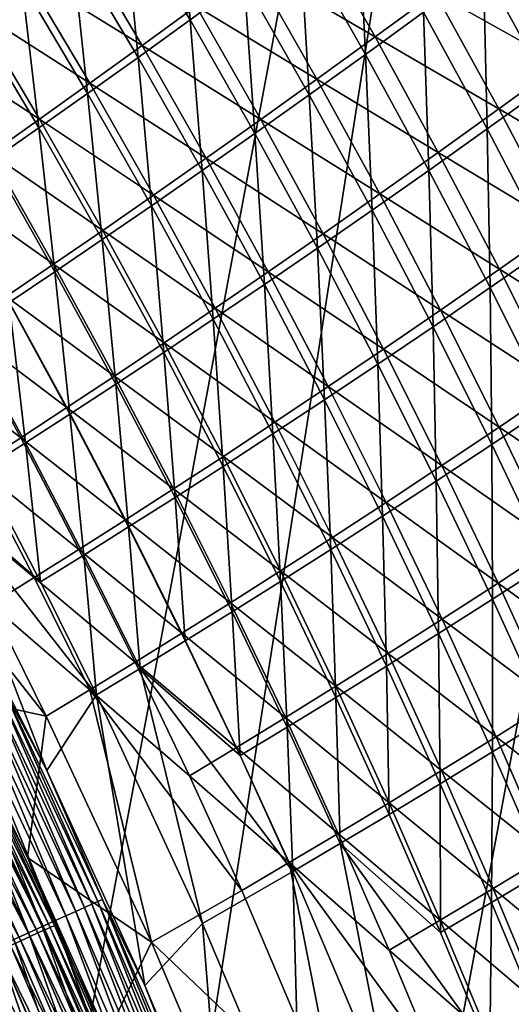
# Model space of a CAD drawing. Header units: metres. Extents: x 0 to 1400, y -1400 to 0.
# Tile 339 of 367: x 1229 to 1256, y -341 to -287. Entities that reach past the tile are written whole.
import ezdxf

# ---------------------------------------------------------------- set-up
doc = ezdxf.new("R2010")
doc.units = ezdxf.units.M

msp = doc.modelspace()

# ---------------------------------------------------------------- linework, layer by layer
at = {"layer": 'None'}
for points in [[(1237.819336, -278.995941, -200.018143), (1238.529663, -287.330719, -227.972229), (1234.887207, -281.182037, -227.969025)], [(1238.529663, -287.330719, -227.972229), (1237.819336, -278.995941, -200.018143), (1241.483398, -285.179718, -200.021164)], [(1247.688843, -280.589996, -144.179916), (1248.109741, -289.217896, -172.092575), (1244.536011, -282.933563, -172.089645)], [(1247.688843, -280.589996, -144.179916), (1251.285522, -286.908936, -144.182495), (1248.109741, -289.217896, -172.092575)], [(1234.887207, -281.182037, -227.969025), (1235.67334, -289.388885, -255.940521), (1232.052124, -283.275177, -255.937256)], [(1234.887207, -281.182037, -227.969025), (1238.529663, -287.330719, -227.972229), (1235.67334, -289.388885, -255.940521)], [(1241.912109, -284.336975, -171.667236), (1248.634888, -288.254761, -143.747116), (1245.066895, -281.993011, -143.744049)], [(1245.066895, -281.993011, -143.744049), (1248.634888, -288.254761, -143.747116), (1251.915771, -285.845367, -115.848534)], [(1258.071167, -290.916046, -116.29966), (1254.564087, -284.499451, -116.297417), (1257.946045, -281.987244, -88.444565)], [(1229.454102, -284.736572, -255.551987), (1235.902832, -288.735718, -227.575439), (1232.290405, -282.642426, -227.571655)], [(1232.290405, -282.642426, -227.571655), (1235.902832, -288.735718, -227.575439), (1238.85791, -286.583801, -199.611725)], [(1244.536011, -282.933563, -172.089645), (1245.035156, -291.428864, -200.024384), (1241.483398, -285.179718, -200.021164)], [(1244.536011, -282.933563, -172.089645), (1248.109741, -289.217896, -172.092575), (1245.035156, -291.428864, -200.024384)], [(1232.052124, -283.275177, -255.937256), (1232.91333, -291.356506, -283.923462), (1229.312744, -285.277344, -283.920227)], [(1232.052124, -283.275177, -255.937256), (1235.67334, -289.388885, -255.940521), (1232.91333, -291.356506, -283.923462)], [(1258.805664, -289.724304, -87.984688), (1255.300293, -283.334076, -87.98288), (1251.915771, -285.845367, -115.848534)], [(1262.322754, -287.140106, -60.155003), (1255.300293, -283.334076, -87.98288), (1258.805664, -289.724304, -87.984688)], [(1245.457153, -290.564117, -171.670731), (1241.912109, -284.336975, -171.667236), (1238.85791, -286.583801, -199.611725)], [(1248.634888, -288.254761, -143.747116), (1241.912109, -284.336975, -171.667236), (1245.457153, -290.564117, -171.670731)], [(1233.04541, -290.794922, -255.555817), (1229.454102, -284.736572, -255.551987), (1226.713745, -286.739746, -283.546234)], [(1235.902832, -288.735718, -227.575439), (1229.454102, -284.736572, -255.551987), (1233.04541, -290.794922, -255.555817)], [(1254.768677, -293.291565, -144.185211), (1251.285522, -286.908936, -144.182495), (1254.564087, -284.499451, -116.297417)], [(1254.768677, -293.291565, -144.185211), (1254.564087, -284.499451, -116.297417), (1258.071167, -290.916046, -116.29966)], [(1230.248169, -293.235931, -311.917023), (1226.668213, -287.190521, -311.91394), (1229.312744, -285.277344, -283.920227)], [(1229.312744, -285.277344, -283.920227), (1232.91333, -291.356506, -283.923462), (1230.248169, -293.235931, -311.917023)], [(1242.060181, -293.544525, -227.975616), (1238.529663, -287.330719, -227.972229), (1241.483398, -285.179718, -200.021164)], [(1241.483398, -285.179718, -200.021164), (1245.035156, -291.428864, -200.024384), (1242.060181, -293.544525, -227.975616)], [(1248.634888, -288.254761, -143.747116), (1255.395386, -292.20282, -115.851189), (1251.915771, -285.845367, -115.848534)], [(1251.915771, -285.845367, -115.848534), (1255.395386, -292.20282, -115.851189), (1258.805664, -289.724304, -87.984688)], [(1224.068115, -288.653931, -311.551758), (1230.284302, -292.763611, -283.549988), (1226.713745, -286.739746, -283.546234)], [(1226.713745, -286.739746, -283.546234), (1230.284302, -292.763611, -283.549988), (1233.04541, -290.794922, -255.555817)], [(1235.902832, -288.735718, -227.575439), (1242.380981, -292.775818, -199.61554), (1238.85791, -286.583801, -199.611725)], [(1238.85791, -286.583801, -199.611725), (1242.380981, -292.775818, -199.61554), (1245.457153, -290.564117, -171.670731)], [(1251.285522, -286.908936, -144.182495), (1251.57019, -295.565674, -172.095673), (1248.109741, -289.217896, -172.092575)], [(1254.768677, -293.291565, -144.185211), (1251.57019, -295.565674, -172.095673), (1251.285522, -286.908936, -144.182495)], [(1227.676636, -295.029449, -339.916931), (1226.668213, -287.190521, -311.91394), (1230.248169, -293.235931, -311.917023)], [(1238.529663, -287.330719, -227.972229), (1239.183472, -295.567474, -255.944), (1235.67334, -289.388885, -255.940521)], [(1239.183472, -295.567474, -255.944), (1238.529663, -287.330719, -227.972229), (1242.060181, -293.544525, -227.975616)], [(1252.090576, -294.578217, -143.750336), (1248.634888, -288.254761, -143.747116), (1245.457153, -290.564117, -171.670731)], [(1255.395386, -292.20282, -115.851189), (1248.634888, -288.254761, -143.747116), (1252.090576, -294.578217, -143.750336)], [(1230.284302, -292.763611, -283.549988), (1224.068115, -288.653931, -311.551758), (1227.618164, -294.644012, -311.555298)], [(1239.404663, -294.892426, -227.579453), (1235.902832, -288.735718, -227.575439), (1233.04541, -290.794922, -255.555817)], [(1242.380981, -292.775818, -199.61554), (1235.902832, -288.735718, -227.575439), (1239.404663, -294.892426, -227.579453)], [(1235.67334, -289.388885, -255.940521), (1236.40332, -297.500336, -283.92688), (1232.91333, -291.356506, -283.923462)], [(1235.67334, -289.388885, -255.940521), (1239.183472, -295.567474, -255.944), (1236.40332, -297.500336, -283.92688)], [(1248.109741, -289.217896, -172.092575), (1248.474121, -297.741272, -200.027771), (1245.035156, -291.428864, -200.024384)], [(1248.109741, -289.217896, -172.092575), (1251.57019, -295.565674, -172.095673), (1248.474121, -297.741272, -200.027771)], [(1258.805664, -289.724304, -87.984688), (1255.395386, -292.20282, -115.851189), (1262.19751, -296.174133, -87.986572)], [(1230.284302, -292.763611, -283.549988), (1236.526733, -296.916443, -255.559875), (1233.04541, -290.794922, -255.555817)], [(1233.04541, -290.794922, -255.555817), (1236.526733, -296.916443, -255.559875), (1239.404663, -294.892426, -227.579453)], [(1242.380981, -292.775818, -199.61554), (1248.890137, -296.852722, -171.674408), (1245.457153, -290.564117, -171.670731)], [(1245.457153, -290.564117, -171.670731), (1248.890137, -296.852722, -171.674408), (1252.090576, -294.578217, -143.750336)], [(1258.137695, -299.735626, -144.188065), (1254.768677, -293.291565, -144.185211), (1258.071167, -290.916046, -116.29966)], [(1232.91333, -291.356506, -283.923462), (1233.718262, -299.345795, -311.920319), (1230.248169, -293.235931, -311.917023)], [(1232.91333, -291.356506, -283.923462), (1236.40332, -297.500336, -283.92688), (1233.718262, -299.345795, -311.920319)], [(1245.035156, -291.428864, -200.024384), (1245.478638, -299.82135, -227.979187), (1242.060181, -293.544525, -227.975616)], [(1245.035156, -291.428864, -200.024384), (1248.474121, -297.741272, -200.027771), (1245.478638, -299.82135, -227.979187)], [(1258.761963, -298.61969, -115.853958), (1255.395386, -292.20282, -115.851189), (1252.090576, -294.578217, -143.750336)], [(1262.19751, -296.174133, -87.986572), (1255.395386, -292.20282, -115.851189), (1258.761963, -298.61969, -115.853958)], [(1233.745605, -298.850403, -283.553955), (1230.284302, -292.763611, -283.549988), (1227.618164, -294.644012, -311.555298)], [(1236.526733, -296.916443, -255.559875), (1230.284302, -292.763611, -283.549988), (1233.745605, -298.850403, -283.553955)], [(1245.79248, -299.029083, -199.619568), (1242.380981, -292.775818, -199.61554), (1239.404663, -294.892426, -227.579453)], [(1248.890137, -296.852722, -171.674408), (1242.380981, -292.775818, -199.61554), (1245.79248, -299.029083, -199.619568)], [(1231.126587, -301.106506, -339.919952), (1227.676636, -295.029449, -339.916931), (1230.248169, -293.235931, -311.917023)], [(1230.248169, -293.235931, -311.917023), (1233.718262, -299.345795, -311.920319), (1231.126587, -301.106506, -339.919952)], [(1254.916992, -301.97467, -172.098923), (1251.57019, -295.565674, -172.095673), (1254.768677, -293.291565, -144.185211)], [(1258.137695, -299.735626, -144.188065), (1254.916992, -301.97467, -172.098923), (1254.768677, -293.291565, -144.185211)], [(1242.581909, -301.808868, -255.947647), (1239.183472, -295.567474, -255.944), (1242.060181, -293.544525, -227.975616)], [(1242.060181, -293.544525, -227.975616), (1245.478638, -299.82135, -227.979187), (1242.581909, -301.808868, -255.947647)], [(1225.045288, -296.438416, -339.569244), (1231.059326, -300.696838, -311.559021), (1227.618164, -294.644012, -311.555298)], [(1227.618164, -294.644012, -311.555298), (1231.059326, -300.696838, -311.559021), (1233.745605, -298.850403, -283.553955)], [(1228.626953, -302.785156, -367.921539), (1227.676636, -295.029449, -339.916931), (1231.126587, -301.106506, -339.919952)], [(1236.526733, -296.916443, -255.559875), (1242.795532, -301.110138, -227.583679), (1239.404663, -294.892426, -227.579453)], [(1239.404663, -294.892426, -227.579453), (1242.795532, -301.110138, -227.583679), (1245.79248, -299.029083, -199.619568)], [(1248.890137, -296.852722, -171.674408), (1255.433472, -300.960907, -143.753723), (1252.090576, -294.578217, -143.750336)], [(1252.090576, -294.578217, -143.750336), (1255.433472, -300.960907, -143.753723), (1258.761963, -298.61969, -115.853958)], [(1239.183472, -295.567474, -255.944), (1239.782227, -303.706787, -283.930481), (1236.40332, -297.500336, -283.92688)], [(1239.782227, -303.706787, -283.930481), (1239.183472, -295.567474, -255.944), (1242.581909, -301.808868, -255.947647)], [(1251.57019, -295.565674, -172.095673), (1251.799927, -304.114685, -200.031311), (1248.474121, -297.741272, -200.027771)], [(1251.57019, -295.565674, -172.095673), (1254.916992, -301.97467, -172.098923), (1251.799927, -304.114685, -200.031311)], [(1231.059326, -300.696838, -311.559021), (1225.045288, -296.438416, -339.569244), (1228.466431, -302.458405, -339.572601)], [(1239.897705, -303.098755, -255.564133), (1236.526733, -296.916443, -255.559875), (1233.745605, -298.850403, -283.553955)], [(1242.795532, -301.110138, -227.583679), (1236.526733, -296.916443, -255.559875), (1239.897705, -303.098755, -255.564133)], [(1252.210815, -303.200378, -171.678253), (1248.890137, -296.852722, -171.674408), (1245.79248, -299.029083, -199.619568)], [(1255.433472, -300.960907, -143.753723), (1248.890137, -296.852722, -171.674408), (1252.210815, -303.200378, -171.678253)], [(1236.40332, -297.500336, -283.92688), (1237.077637, -305.518158, -311.923767), (1233.718262, -299.345795, -311.920319)], [(1236.40332, -297.500336, -283.92688), (1239.782227, -303.706787, -283.930481), (1237.077637, -305.518158, -311.923767)], [(1248.474121, -297.741272, -200.027771), (1248.784302, -306.158997, -227.982941), (1245.478638, -299.82135, -227.979187)], [(1248.474121, -297.741272, -200.027771), (1251.799927, -304.114685, -200.031311), (1248.784302, -306.158997, -227.982941)], [(1231.059326, -300.696838, -311.559021), (1237.096802, -304.997772, -283.558105), (1233.745605, -298.850403, -283.553955)], [(1233.745605, -298.850403, -283.553955), (1237.096802, -304.997772, -283.558105), (1239.897705, -303.098755, -255.564133)], [(1255.433472, -300.960907, -143.753723), (1262.015259, -305.093536, -115.856857), (1258.761963, -298.61969, -115.853958)], [(1233.718262, -299.345795, -311.920319), (1234.466553, -307.245972, -339.923187), (1231.126587, -301.106506, -339.919952)], [(1233.718262, -299.345795, -311.920319), (1237.077637, -305.518158, -311.923767), (1234.466553, -307.245972, -339.923187)], [(1245.79248, -299.029083, -199.619568), (1242.795532, -301.110138, -227.583679), (1249.092041, -305.341156, -199.623779)], [(1252.210815, -303.200378, -171.678253), (1245.79248, -299.029083, -199.619568), (1249.092041, -305.341156, -199.623779)], [(1245.478638, -299.82135, -227.979187), (1245.868286, -308.110931, -255.951477), (1242.581909, -301.808868, -255.947647)], [(1245.478638, -299.82135, -227.979187), (1248.784302, -306.158997, -227.982941), (1245.868286, -308.110931, -255.951477)], [(1254.916992, -301.97467, -172.098923), (1258.137695, -299.735626, -144.188065), (1258.150391, -308.442566, -172.10231)], [(1234.391235, -306.81015, -311.562927), (1231.059326, -300.696838, -311.559021), (1228.466431, -302.458405, -339.572601)], [(1237.096802, -304.997772, -283.558105), (1231.059326, -300.696838, -311.559021), (1234.391235, -306.81015, -311.562927)], [(1258.663452, -307.400391, -143.757233), (1255.433472, -300.960907, -143.753723), (1252.210815, -303.200378, -171.678253)], [(1262.015259, -305.093536, -115.856857), (1255.433472, -300.960907, -143.753723), (1258.663452, -307.400391, -143.757233)], [(1231.947266, -308.89325, -367.924469), (1228.626953, -302.785156, -367.921539), (1231.126587, -301.106506, -339.919952)], [(1231.126587, -301.106506, -339.919952), (1234.466553, -307.245972, -339.923187), (1231.947266, -308.89325, -367.924469)], [(1246.075073, -307.386444, -227.588089), (1242.795532, -301.110138, -227.583679), (1239.897705, -303.098755, -255.564133)], [(1249.092041, -305.341156, -199.623779), (1242.795532, -301.110138, -227.583679), (1246.075073, -307.386444, -227.588089)], [(1243.049561, -309.973785, -283.934265), (1239.782227, -303.706787, -283.930481), (1242.581909, -301.808868, -255.947647)], [(1245.868286, -308.110931, -255.951477), (1243.049561, -309.973785, -283.934265), (1242.581909, -301.808868, -255.947647)], [(1251.799927, -304.114685, -200.031311), (1254.916992, -301.97467, -172.098923), (1255.012695, -310.546814, -200.035034)], [(1255.012695, -310.546814, -200.035034), (1254.916992, -301.97467, -172.098923), (1258.150391, -308.442566, -172.10231)], [(1231.778809, -308.538757, -339.576172), (1228.466431, -302.458405, -339.572601), (1225.964966, -304.137695, -367.592957)], [(1234.391235, -306.81015, -311.562927), (1228.466431, -302.458405, -339.572601), (1231.778809, -308.538757, -339.576172)], [(1228.626953, -302.785156, -367.921539), (1229.517578, -310.463104, -395.924835), (1226.217773, -304.384491, -395.922241)], [(1229.517578, -310.463104, -395.924835), (1228.626953, -302.785156, -367.921539), (1231.947266, -308.89325, -367.924469)], [(1237.096802, -304.997772, -283.558105), (1243.157715, -309.339478, -255.568588), (1239.897705, -303.098755, -255.564133)], [(1239.897705, -303.098755, -255.564133), (1243.157715, -309.339478, -255.568588), (1246.075073, -307.386444, -227.588089)], [(1239.782227, -303.706787, -283.930481), (1240.326172, -311.750946, -311.927368), (1237.077637, -305.518158, -311.923767)], [(1239.782227, -303.706787, -283.930481), (1243.049561, -309.973785, -283.934265), (1240.326172, -311.750946, -311.927368)], [(1255.418945, -309.604614, -171.682266), (1252.210815, -303.200378, -171.678253), (1249.092041, -305.341156, -199.623779)], [(1252.210815, -303.200378, -171.678253), (1255.418945, -309.604614, -171.682266), (1258.663452, -307.400391, -143.757233)], [(1229.257568, -310.186615, -367.596008), (1225.964966, -304.137695, -367.592957), (1223.553223, -305.737457, -395.618835)], [(1231.778809, -308.538757, -339.576172), (1225.964966, -304.137695, -367.592957), (1229.257568, -310.186615, -367.596008)], [(1248.784302, -306.158997, -227.982941), (1251.799927, -304.114685, -200.031311), (1251.977539, -312.555176, -227.986877)], [(1251.977539, -312.555176, -227.986877), (1251.799927, -304.114685, -200.031311), (1255.012695, -310.546814, -200.035034)], [(1226.217773, -304.384491, -395.922241), (1229.517578, -310.463104, -395.924835), (1227.175293, -311.958954, -423.927399)], [(1240.337891, -311.203461, -283.562469), (1237.096802, -304.997772, -283.558105), (1234.391235, -306.81015, -311.562927)], [(1243.157715, -309.339478, -255.568588), (1237.096802, -304.997772, -283.558105), (1240.337891, -311.203461, -283.562469)], [(1252.279663, -311.709625, -199.628159), (1249.092041, -305.341156, -199.623779), (1246.075073, -307.386444, -227.588089)], [(1255.418945, -309.604614, -171.682266), (1249.092041, -305.341156, -199.623779), (1252.279663, -311.709625, -199.628159)], [(1229.257568, -310.186615, -367.596008), (1223.553223, -305.737457, -395.618835), (1226.825317, -311.756714, -395.621246)], [(1237.077637, -305.518158, -311.923767), (1237.696289, -313.445801, -339.926544), (1234.466553, -307.245972, -339.923187)], [(1237.077637, -305.518158, -311.923767), (1240.326172, -311.750946, -311.927368), (1237.696289, -313.445801, -339.926544)], [(1245.868286, -308.110931, -255.951477), (1248.784302, -306.158997, -227.982941), (1249.042603, -314.471344, -255.95549)], [(1249.042603, -314.471344, -255.95549), (1248.784302, -306.158997, -227.982941), (1251.977539, -312.555176, -227.986877)], [(1237.613403, -312.981598, -311.567047), (1234.391235, -306.81015, -311.562927), (1231.778809, -308.538757, -339.576172)], [(1240.337891, -311.203461, -283.562469), (1234.391235, -306.81015, -311.562927), (1237.613403, -312.981598, -311.567047)], [(1234.466553, -307.245972, -339.923187), (1235.157593, -315.061707, -367.927521), (1231.947266, -308.89325, -367.924469)], [(1234.466553, -307.245972, -339.923187), (1237.696289, -313.445801, -339.926544), (1235.157593, -315.061707, -367.927521)], [(1243.157715, -309.339478, -255.568588), (1249.243042, -313.718994, -227.592682), (1246.075073, -307.386444, -227.588089)], [(1246.075073, -307.386444, -227.588089), (1249.243042, -313.718994, -227.592682), (1252.279663, -311.709625, -199.628159)], [(1255.418945, -309.604614, -171.682266), (1261.780518, -313.894196, -143.760895), (1258.663452, -307.400391, -143.757233)], [(1234.981934, -314.677216, -339.579895), (1231.778809, -308.538757, -339.576172), (1229.257568, -310.186615, -367.596008)], [(1237.613403, -312.981598, -311.567047), (1231.778809, -308.538757, -339.576172), (1234.981934, -314.677216, -339.579895)], [(1243.049561, -309.973785, -283.934265), (1245.868286, -308.110931, -255.951477), (1246.205566, -316.299011, -283.938232)], [(1246.205566, -316.299011, -283.938232), (1245.868286, -308.110931, -255.951477), (1249.042603, -314.471344, -255.95549)], [(1255.012695, -310.546814, -200.035034), (1258.150391, -308.442566, -172.10231), (1258.112793, -317.035278, -200.03891)], [(1232.70813, -316.602173, -395.927521), (1229.517578, -310.463104, -395.924835), (1231.947266, -308.89325, -367.924469)], [(1231.947266, -308.89325, -367.924469), (1235.157593, -315.061707, -367.927521), (1232.70813, -316.602173, -395.927521)], [(1246.306763, -315.636261, -255.573242), (1243.157715, -309.339478, -255.568588), (1240.337891, -311.203461, -283.562469)], [(1249.243042, -313.718994, -227.592682), (1243.157715, -309.339478, -255.568588), (1246.306763, -315.636261, -255.573242)], [(1258.514526, -316.063019, -171.686432), (1255.418945, -309.604614, -171.682266), (1252.279663, -311.709625, -199.628159)], [(1261.780518, -313.894196, -143.760895), (1255.418945, -309.604614, -171.682266), (1258.514526, -316.063019, -171.686432)], [(1232.441406, -316.29361, -367.599182), (1229.257568, -310.186615, -367.596008), (1226.825317, -311.756714, -395.621246)], [(1234.981934, -314.677216, -339.579895), (1229.257568, -310.186615, -367.596008), (1232.441406, -316.29361, -367.599182)], [(1240.326172, -311.750946, -311.927368), (1243.049561, -309.973785, -283.934265), (1243.463989, -318.04187, -311.931183)], [(1243.463989, -318.04187, -311.931183), (1243.049561, -309.973785, -283.934265), (1246.205566, -316.299011, -283.938232)], [(1229.517578, -310.463104, -395.924835), (1230.345093, -318.070923, -423.929626), (1227.175293, -311.958954, -423.927399)], [(1229.517578, -310.463104, -395.924835), (1232.70813, -316.602173, -395.927521), (1230.345093, -318.070923, -423.929626)], [(1255.058594, -319.007568, -227.990967), (1251.977539, -312.555176, -227.986877), (1255.012695, -310.546814, -200.035034)], [(1255.012695, -310.546814, -200.035034), (1258.112793, -317.035278, -200.03891), (1255.058594, -319.007568, -227.990967)], [(1243.468384, -317.465057, -283.567017), (1240.337891, -311.203461, -283.562469), (1237.613403, -312.981598, -311.567047)], [(1246.306763, -315.636261, -255.573242), (1240.337891, -311.203461, -283.562469), (1243.468384, -317.465057, -283.567017)], [(1229.989258, -317.834167, -395.623749), (1226.825317, -311.756714, -395.621246), (1224.480103, -313.252014, -423.648132)], [(1232.441406, -316.29361, -367.599182), (1226.825317, -311.756714, -395.621246), (1229.989258, -317.834167, -395.623749)], [(1237.696289, -313.445801, -339.926544), (1240.326172, -311.750946, -311.927368), (1240.815674, -319.703735, -339.930084)], [(1240.815674, -319.703735, -339.930084), (1240.326172, -311.750946, -311.927368), (1243.463989, -318.04187, -311.931183)], [(1249.243042, -313.718994, -227.592682), (1255.355103, -318.13208, -199.632721), (1252.279663, -311.709625, -199.628159)], [(1252.279663, -311.709625, -199.628159), (1255.355103, -318.13208, -199.632721), (1258.514526, -316.063019, -171.686432)], [(1227.175293, -311.958954, -423.927399), (1230.345093, -318.070923, -423.929626), (1224.917847, -313.384277, -451.936829)], [(1249.042603, -314.471344, -255.95549), (1251.977539, -312.555176, -227.986877), (1252.105225, -320.887848, -255.959671)], [(1252.105225, -320.887848, -255.959671), (1251.977539, -312.555176, -227.986877), (1255.058594, -319.007568, -227.990967)], [(1230.691284, -328.377777, -468.941071), (1223.604248, -314.242706, -468.917175), (1224.917847, -313.384277, -451.936829)], [(1229.989258, -317.834167, -395.623749), (1224.480103, -313.252014, -423.648132), (1227.623413, -319.302155, -423.649811)], [(1224.917847, -313.384277, -451.936829), (1230.345093, -318.070923, -423.929626), (1233.406128, -324.241272, -423.931946)], [(1233.406128, -324.241272, -423.931946), (1230.691284, -328.377777, -468.941071), (1224.917847, -313.384277, -451.936829)], [(1240.725586, -319.208893, -311.57135), (1237.613403, -312.981598, -311.567047), (1234.981934, -314.677216, -339.579895)], [(1243.468384, -317.465057, -283.567017), (1237.613403, -312.981598, -311.567047), (1240.725586, -319.208893, -311.57135)], [(1235.157593, -315.061707, -367.927521), (1237.696289, -313.445801, -339.926544), (1238.258301, -321.28833, -367.930725)], [(1238.258301, -321.28833, -367.930725), (1237.696289, -313.445801, -339.926544), (1240.815674, -319.703735, -339.930084)], [(1252.299316, -320.105377, -227.597473), (1249.243042, -313.718994, -227.592682), (1246.306763, -315.636261, -255.573242)], [(1255.355103, -318.13208, -199.632721), (1249.243042, -313.718994, -227.592682), (1252.299316, -320.105377, -227.597473)], [(1223.604248, -314.242706, -468.917175), (1230.691284, -328.377777, -468.941071), (1228.081055, -323.459381, -470.661255)], [(1249.250244, -322.680176, -283.942352), (1246.205566, -316.299011, -283.938232), (1249.042603, -314.471344, -255.95549)], [(1249.042603, -314.471344, -255.95549), (1252.105225, -320.887848, -255.959671), (1249.250244, -322.680176, -283.942352)], [(1222.220337, -314.675293, -451.670197), (1225.377319, -324.271973, -468.659485), (1230.658691, -325.408417, -423.651611)], [(1230.658691, -325.408417, -423.651611), (1227.623413, -319.302155, -423.649811), (1222.220337, -314.675293, -451.670197)], [(1238.075806, -320.87149, -339.583771), (1234.981934, -314.677216, -339.579895), (1232.441406, -316.29361, -367.599182)], [(1240.725586, -319.208893, -311.57135), (1234.981934, -314.677216, -339.579895), (1238.075806, -320.87149, -339.583771)], [(1232.70813, -316.602173, -395.927521), (1235.157593, -315.061707, -367.927521), (1235.789429, -322.799469, -395.930359)], [(1235.789429, -322.799469, -395.930359), (1235.157593, -315.061707, -367.927521), (1238.258301, -321.28833, -367.930725)], [(1249.344604, -321.986786, -255.578064), (1246.306763, -315.636261, -255.573242), (1243.468384, -317.465057, -283.567017)], [(1252.299316, -320.105377, -227.597473), (1246.306763, -315.636261, -255.573242), (1249.344604, -321.986786, -255.578064)], [(1255.355103, -318.13208, -199.632721), (1261.497437, -322.573151, -171.690735), (1258.514526, -316.063019, -171.686432)], [(1235.516479, -322.456482, -367.602539), (1232.441406, -316.29361, -367.599182), (1229.989258, -317.834167, -395.623749)], [(1230.345093, -318.070923, -423.929626), (1232.70813, -316.602173, -395.927521), (1233.406128, -324.241272, -423.931946)], [(1238.075806, -320.87149, -339.583771), (1232.441406, -316.29361, -367.599182), (1235.516479, -322.456482, -367.602539)], [(1233.406128, -324.241272, -423.931946), (1232.70813, -316.602173, -395.927521), (1235.789429, -322.799469, -395.930359)], [(1243.463989, -318.04187, -311.931183), (1246.205566, -316.299011, -283.938232), (1246.490967, -324.388733, -311.93512)], [(1246.490967, -324.388733, -311.93512), (1246.205566, -316.299011, -283.938232), (1249.250244, -322.680176, -283.942352)], [(1258.112793, -317.035278, -200.03891), (1258.027466, -325.513794, -227.995209), (1255.058594, -319.007568, -227.990967)], [(1246.488403, -323.780243, -283.571716), (1243.468384, -317.465057, -283.567017), (1240.725586, -319.208893, -311.57135)], [(1249.344604, -321.986786, -255.578064), (1243.468384, -317.465057, -283.567017), (1246.488403, -323.780243, -283.571716)], [(1233.044922, -323.96759, -395.626373), (1229.989258, -317.834167, -395.623749), (1227.623413, -319.302155, -423.649811)], [(1235.516479, -322.456482, -367.602539), (1229.989258, -317.834167, -395.623749), (1233.044922, -323.96759, -395.626373)], [(1243.824829, -326.017548, -339.933777), (1240.815674, -319.703735, -339.930084), (1243.463989, -318.04187, -311.931183)], [(1243.463989, -318.04187, -311.931183), (1246.490967, -324.388733, -311.93512), (1243.824829, -326.017548, -339.933777)], [(1258.318237, -324.60614, -199.637436), (1255.355103, -318.13208, -199.632721), (1252.299316, -320.105377, -227.597473)], [(1261.497437, -322.573151, -171.690735), (1255.355103, -318.13208, -199.632721), (1258.318237, -324.60614, -199.637436)], [(1233.044922, -323.96759, -395.626373), (1227.623413, -319.302155, -423.649811), (1230.658691, -325.408417, -423.651611)], [(1243.727783, -325.489746, -311.575806), (1240.725586, -319.208893, -311.57135), (1238.075806, -320.87149, -339.583771)], [(1246.488403, -323.780243, -283.571716), (1240.725586, -319.208893, -311.57135), (1243.727783, -325.489746, -311.575806)], [(1255.056274, -327.358063, -255.964005), (1252.105225, -320.887848, -255.959671), (1255.058594, -319.007568, -227.990967)], [(1255.058594, -319.007568, -227.990967), (1258.027466, -325.513794, -227.995209), (1255.056274, -327.358063, -255.964005)], [(1240.815674, -319.703735, -339.930084), (1241.249268, -327.570831, -367.934082), (1238.258301, -321.28833, -367.930725)], [(1241.249268, -327.570831, -367.934082), (1240.815674, -319.703735, -339.930084), (1243.824829, -326.017548, -339.933777)], [(1255.243896, -326.543182, -227.602417), (1252.299316, -320.105377, -227.597473), (1249.344604, -321.986786, -255.578064)], [(1258.318237, -324.60614, -199.637436), (1252.299316, -320.105377, -227.597473), (1255.243896, -326.543182, -227.602417)], [(1241.060059, -327.119293, -339.58783), (1238.075806, -320.87149, -339.583771), (1235.516479, -322.456482, -367.602539)], [(1243.727783, -325.489746, -311.575806), (1238.075806, -320.87149, -339.583771), (1241.060059, -327.119293, -339.58783)], [(1252.105225, -320.887848, -255.959671), (1252.18396, -329.115021, -283.946655), (1249.250244, -322.680176, -283.942352)], [(1252.18396, -329.115021, -283.946655), (1252.105225, -320.887848, -255.959671), (1255.056274, -327.358063, -255.964005)], [(1241.249268, -327.570831, -367.934082), (1235.789429, -322.799469, -395.930359), (1238.258301, -321.28833, -367.930725)], [(1252.27124, -328.388611, -255.583069), (1249.344604, -321.986786, -255.578064), (1246.488403, -323.780243, -283.571716)], [(1255.243896, -326.543182, -227.602417), (1249.344604, -321.986786, -255.578064), (1252.27124, -328.388611, -255.583069)], [(1238.482544, -328.672882, -367.606018), (1235.516479, -322.456482, -367.602539), (1233.044922, -323.96759, -395.626373)], [(1241.060059, -327.119293, -339.58783), (1235.516479, -322.456482, -367.602539), (1238.482544, -328.672882, -367.606018)], [(1239.202148, -336.74823, -423.93689), (1233.406128, -324.241272, -423.931946), (1235.789429, -322.799469, -395.930359)], [(1239.202148, -336.74823, -423.93689), (1235.789429, -322.799469, -395.930359), (1244.130737, -333.906982, -367.937561)], [(1235.789429, -322.799469, -395.930359), (1241.249268, -327.570831, -367.934082), (1244.130737, -333.906982, -367.937561)], [(1249.407471, -330.789154, -311.93924), (1246.490967, -324.388733, -311.93512), (1249.250244, -322.680176, -283.942352)], [(1249.250244, -322.680176, -283.942352), (1252.18396, -329.115021, -283.946655), (1249.407471, -330.789154, -311.93924)], [(1233.141602, -335.695801, -474.129364), (1227.505859, -323.743774, -474.111328), (1227.829346, -323.583832, -472.392212)], [(1233.471069, -335.546783, -472.411041), (1227.829346, -323.583832, -472.392212), (1228.081055, -323.459381, -470.661255)], [(1233.141602, -335.695801, -474.129364), (1227.829346, -323.583832, -472.392212), (1233.471069, -335.546783, -472.411041)], [(1228.081055, -323.459381, -470.661255), (1230.691284, -328.377777, -468.941071), (1233.727539, -335.430725, -470.680878)], [(1228.081055, -323.459381, -470.661255), (1233.727539, -335.430725, -470.680878), (1233.471069, -335.546783, -472.411041)], [(1226.647339, -324.168304, -477.496704), (1231.725586, -336.336395, -479.169891), (1226.114136, -324.431915, -479.154388)], [(1227.111572, -323.938782, -475.81424), (1232.267944, -336.091064, -477.513092), (1226.647339, -324.168304, -477.496704)], [(1226.647339, -324.168304, -477.496704), (1232.267944, -336.091064, -477.513092), (1231.725586, -336.336395, -479.169891)], [(1227.111572, -323.938782, -475.81424), (1227.505859, -323.743774, -474.111328), (1232.740234, -335.87738, -475.831451)], [(1227.111572, -323.938782, -475.81424), (1232.740234, -335.87738, -475.831451), (1232.267944, -336.091064, -477.513092)], [(1227.505859, -323.743774, -474.111328), (1233.141602, -335.695801, -474.129364), (1232.740234, -335.87738, -475.831451)], [(1236.405151, -337.780334, -423.655457), (1233.044922, -323.96759, -395.626373), (1230.658691, -325.408417, -423.651611)], [(1241.339478, -334.940613, -367.60965), (1238.482544, -328.672882, -367.606018), (1233.044922, -323.96759, -395.626373)], [(1241.339478, -334.940613, -367.60965), (1233.044922, -323.96759, -395.626373), (1236.405151, -337.780334, -423.655457)], [(1249.397583, -330.146698, -283.57663), (1246.488403, -323.780243, -283.571716), (1243.727783, -325.489746, -311.575806)], [(1252.27124, -328.388611, -255.583069), (1246.488403, -323.780243, -283.571716), (1249.397583, -330.146698, -283.57663)], [(1230.434937, -336.920288, -482.391876), (1224.845093, -325.059479, -482.378143), (1225.513184, -324.729126, -480.782959)], [(1225.377319, -324.271973, -468.659485), (1229.627686, -333.141022, -468.673492), (1230.658691, -325.408417, -423.651611)], [(1229.627686, -333.141022, -468.673492), (1225.377319, -324.271973, -468.659485), (1225.508179, -324.9617, -470.252228)], [(1231.114258, -336.612946, -480.797577), (1225.513184, -324.729126, -480.782959), (1226.114136, -324.431915, -479.154388)], [(1230.434937, -336.920288, -482.391876), (1225.513184, -324.729126, -480.782959), (1231.114258, -336.612946, -480.797577)], [(1226.114136, -324.431915, -479.154388), (1231.725586, -336.336395, -479.169891), (1231.114258, -336.612946, -480.797577)], [(1236.051758, -340.149139, -468.961151), (1230.691284, -328.377777, -468.941071), (1233.406128, -324.241272, -423.931946)], [(1239.202148, -336.74823, -423.93689), (1236.051758, -340.149139, -468.961151), (1233.406128, -324.241272, -423.931946)], [(1246.490967, -324.388733, -311.93512), (1246.723999, -332.384979, -339.937592), (1243.824829, -326.017548, -339.933777)], [(1246.490967, -324.388733, -311.93512), (1249.407471, -330.789154, -311.93924), (1246.723999, -332.384979, -339.937592)], [(1261.169312, -331.129395, -199.642303), (1258.318237, -324.60614, -199.637436), (1255.243896, -326.543182, -227.602417)], [(1229.688843, -337.257843, -483.948669), (1224.111206, -325.422363, -483.935822), (1224.845093, -325.059479, -482.378143)], [(1230.572632, -337.104584, -473.44696), (1224.978149, -325.223419, -473.430511), (1224.614746, -325.402893, -474.999298)], [(1229.688843, -337.257843, -483.948669), (1224.845093, -325.059479, -482.378143), (1230.434937, -336.920288, -482.391876)], [(1230.876221, -336.967468, -471.864014), (1225.276245, -325.076233, -471.846832), (1224.978149, -325.223419, -473.430511)], [(1230.876221, -336.967468, -471.864014), (1224.978149, -325.223419, -473.430511), (1230.572632, -337.104584, -473.44696)], [(1231.112549, -336.860687, -470.270142), (1225.508179, -324.9617, -470.252228), (1225.276245, -325.076233, -471.846832)], [(1231.112549, -336.860687, -470.270142), (1225.276245, -325.076233, -471.846832), (1230.876221, -336.967468, -471.864014)], [(1231.112549, -336.860687, -470.270142), (1229.627686, -333.141022, -468.673492), (1225.508179, -324.9617, -470.252228)], [(1229.767578, -337.468323, -476.564117), (1224.18689, -325.614136, -476.549225), (1223.695679, -325.85675, -478.076324)], [(1228.877686, -337.624786, -485.464874), (1224.111206, -325.422363, -483.935822), (1229.688843, -337.257843, -483.948669)], [(1230.202759, -337.271698, -475.014984), (1224.614746, -325.402893, -474.999298), (1224.18689, -325.614136, -476.549225)], [(1230.202759, -337.271698, -475.014984), (1224.18689, -325.614136, -476.549225), (1229.767578, -337.468323, -476.564117)], [(1230.572632, -337.104584, -473.44696), (1224.614746, -325.402893, -474.999298), (1230.202759, -337.271698, -475.014984)], [(1230.658691, -325.408417, -423.651611), (1229.627686, -333.141022, -468.673492), (1236.405151, -337.780334, -423.655457)], [(1246.619751, -331.821808, -311.580444), (1243.727783, -325.489746, -311.575806), (1241.060059, -327.119293, -339.58783)], [(1249.397583, -330.146698, -283.57663), (1243.727783, -325.489746, -311.575806), (1246.619751, -331.821808, -311.580444)], [(1258.027466, -325.513794, -227.995209), (1257.895996, -333.8797, -255.968506), (1255.056274, -327.358063, -255.964005)], [(1229.267822, -337.694092, -478.090424), (1223.695679, -325.85675, -478.076324), (1223.141724, -326.13031, -479.576569)], [(1229.267822, -337.694092, -478.090424), (1223.141724, -326.13031, -479.576569), (1228.704468, -337.948578, -479.589874)], [(1229.767578, -337.468323, -476.564117), (1223.695679, -325.85675, -478.076324), (1229.267822, -337.694092, -478.090424)], [(1244.130737, -333.906982, -367.937561), (1241.249268, -327.570831, -367.934082), (1243.824829, -326.017548, -339.933777)], [(1243.824829, -326.017548, -339.933777), (1246.723999, -332.384979, -339.937592), (1244.130737, -333.906982, -367.937561)], [(1258.07666, -333.030121, -227.607529), (1255.243896, -326.543182, -227.602417), (1252.27124, -328.388611, -255.583069)], [(1261.169312, -331.129395, -199.642303), (1255.243896, -326.543182, -227.602417), (1258.07666, -333.030121, -227.607529)], [(1243.934814, -333.418304, -339.592041), (1241.060059, -327.119293, -339.58783), (1238.482544, -328.672882, -367.606018)], [(1246.619751, -331.821808, -311.580444), (1241.060059, -327.119293, -339.58783), (1243.934814, -333.418304, -339.592041)], [(1255.006714, -335.601196, -283.95108), (1252.18396, -329.115021, -283.946655), (1255.056274, -327.358063, -255.964005)], [(1255.056274, -327.358063, -255.964005), (1257.895996, -333.8797, -255.968506), (1255.006714, -335.601196, -283.95108)], [(1230.691284, -328.377777, -468.941071), (1236.051758, -340.149139, -468.961151), (1233.727539, -335.430725, -470.680878)], [(1255.08667, -334.839447, -255.588242), (1252.27124, -328.388611, -255.583069), (1249.397583, -330.146698, -283.57663)], [(1258.07666, -333.030121, -227.607529), (1252.27124, -328.388611, -255.583069), (1255.08667, -334.839447, -255.588242)], [(1243.934814, -333.418304, -339.592041), (1238.482544, -328.672882, -367.606018), (1241.339478, -334.940613, -367.60965)], [(1252.18396, -329.115021, -283.946655), (1252.213623, -337.240906, -311.943481), (1249.407471, -330.789154, -311.93924)], [(1252.213623, -337.240906, -311.943481), (1252.18396, -329.115021, -283.946655), (1255.006714, -335.601196, -283.95108)], [(1252.196045, -336.562103, -283.581665), (1249.397583, -330.146698, -283.57663), (1246.619751, -331.821808, -311.580444)], [(1255.08667, -334.839447, -255.588242), (1249.397583, -330.146698, -283.57663), (1252.196045, -336.562103, -283.581665)], [(1249.407471, -330.789154, -311.93924), (1252.213623, -337.240906, -311.943481), (1246.723999, -332.384979, -339.937592)], [(1249.401489, -338.202789, -311.585205), (1246.619751, -331.821808, -311.580444), (1243.934814, -333.418304, -339.592041)], [(1252.196045, -336.562103, -283.581665), (1246.619751, -331.821808, -311.580444), (1249.401489, -338.202789, -311.585205)], [(1244.130737, -333.906982, -367.937561), (1246.723999, -332.384979, -339.937592), (1249.565674, -346.731201, -367.944855)], [(1249.565674, -346.731201, -367.944855), (1246.723999, -332.384979, -339.937592), (1254.909424, -343.741699, -311.947876)], [(1246.723999, -332.384979, -339.937592), (1252.213623, -337.240906, -311.943481), (1254.909424, -343.741699, -311.947876)], [(1229.627686, -333.141022, -468.673492), (1233.969604, -342.858643, -468.688812), (1236.405151, -337.780334, -423.655457)], [(1233.969604, -342.858643, -468.688812), (1229.627686, -333.141022, -468.673492), (1231.112549, -336.860687, -470.270142)], [(1260.797852, -339.563812, -227.612778), (1258.07666, -333.030121, -227.607529), (1255.08667, -334.839447, -255.588242)], [(1246.725708, -347.620911, -367.617249), (1243.934814, -333.418304, -339.592041), (1241.339478, -334.940613, -367.60965)], [(1249.401489, -338.202789, -311.585205), (1243.934814, -333.418304, -339.592041), (1252.07312, -344.630463, -311.590149)], [(1243.934814, -333.418304, -339.592041), (1246.725708, -347.620911, -367.617249), (1252.07312, -344.630463, -311.590149)], [(1257.895996, -333.8797, -255.968506), (1257.718872, -342.136414, -283.955688), (1255.006714, -335.601196, -283.95108)], [(1239.202148, -336.74823, -423.93689), (1244.130737, -333.906982, -367.937561), (1244.564209, -349.461853, -423.942169)], [(1244.564209, -349.461853, -423.942169), (1244.130737, -333.906982, -367.937561), (1249.565674, -346.731201, -367.944855)], [(1246.725708, -347.620911, -367.617249), (1241.339478, -334.940613, -367.60965), (1236.405151, -337.780334, -423.655457)], [(1257.790894, -341.337036, -255.593552), (1255.08667, -334.839447, -255.588242), (1252.196045, -336.562103, -283.581665)], [(1257.790894, -341.337036, -255.593552), (1260.797852, -339.563812, -227.612778), (1255.08667, -334.839447, -255.588242)], [(1233.727539, -335.430725, -470.680878), (1238.701904, -347.693207, -472.430084), (1233.471069, -335.546783, -472.411041)], [(1233.727539, -335.430725, -470.680878), (1236.051758, -340.149139, -468.961151), (1238.962891, -347.585632, -470.700714)], [(1238.701904, -347.693207, -472.430084), (1233.727539, -335.430725, -470.680878), (1238.962891, -347.585632, -470.700714)], [(1232.740234, -335.87738, -475.831451), (1237.47937, -348.197174, -477.529572), (1232.267944, -336.091064, -477.513092)], [(1232.740234, -335.87738, -475.831451), (1233.141602, -335.695801, -474.129364), (1237.959229, -347.99939, -475.848816)], [(1232.740234, -335.87738, -475.831451), (1237.959229, -347.99939, -475.848816), (1237.47937, -348.197174, -477.529572)], [(1238.367065, -347.831268, -474.147552), (1233.141602, -335.695801, -474.129364), (1233.471069, -335.546783, -472.411041)], [(1237.959229, -347.99939, -475.848816), (1233.141602, -335.695801, -474.129364), (1238.367065, -347.831268, -474.147552)], [(1233.471069, -335.546783, -472.411041), (1238.701904, -347.693207, -472.430084), (1238.367065, -347.831268, -474.147552)], [(1254.909424, -343.741699, -311.947876), (1252.213623, -337.240906, -311.943481), (1255.006714, -335.601196, -283.95108)], [(1255.006714, -335.601196, -283.95108), (1257.718872, -342.136414, -283.955688), (1254.909424, -343.741699, -311.947876)], [(1231.725586, -336.336395, -479.169891), (1236.307983, -348.680084, -480.812256), (1231.114258, -336.612946, -480.797577)], [(1232.267944, -336.091064, -477.513092), (1236.928589, -348.424225, -479.185486), (1231.725586, -336.336395, -479.169891)], [(1231.725586, -336.336395, -479.169891), (1236.928589, -348.424225, -479.185486), (1236.307983, -348.680084, -480.812256)], [(1232.267944, -336.091064, -477.513092), (1237.47937, -348.197174, -477.529572), (1236.928589, -348.424225, -479.185486)], [(1254.883911, -343.0242, -283.586884), (1252.196045, -336.562103, -283.581665), (1249.401489, -338.202789, -311.585205)], [(1257.790894, -341.337036, -255.593552), (1252.196045, -336.562103, -283.581665), (1254.883911, -343.0242, -283.586884)], [(1234.860962, -349.276611, -483.961517), (1229.688843, -337.257843, -483.948669), (1230.434937, -336.920288, -482.391876)], [(1235.759155, -349.16864, -473.463562), (1230.572632, -337.104584, -473.44696), (1230.202759, -337.271698, -475.014984)], [(1235.618286, -348.964386, -482.40564), (1230.434937, -336.920288, -482.391876), (1231.114258, -336.612946, -480.797577)], [(1234.860962, -349.276611, -483.961517), (1230.434937, -336.920288, -482.391876), (1235.618286, -348.964386, -482.40564)], [(1236.067749, -349.041626, -471.881378), (1230.876221, -336.967468, -471.864014), (1230.572632, -337.104584, -473.44696)], [(1235.759155, -349.16864, -473.463562), (1236.067749, -349.041626, -471.881378), (1230.572632, -337.104584, -473.44696)], [(1236.308228, -348.942657, -470.288208), (1231.112549, -336.860687, -470.270142), (1230.876221, -336.967468, -471.864014)], [(1236.308228, -348.942657, -470.288208), (1230.876221, -336.967468, -471.864014), (1236.067749, -349.041626, -471.881378)], [(1236.308228, -348.942657, -470.288208), (1233.969604, -342.858643, -468.688812), (1231.112549, -336.860687, -470.270142)], [(1231.114258, -336.612946, -480.797577), (1236.307983, -348.680084, -480.812256), (1235.618286, -348.964386, -482.40564)], [(1240.288696, -350.262207, -468.978302), (1236.051758, -340.149139, -468.961151), (1239.202148, -336.74823, -423.93689)], [(1244.564209, -349.461853, -423.942169), (1240.288696, -350.262207, -468.978302), (1239.202148, -336.74823, -423.93689)], [(1233.150879, -349.981598, -486.948761), (1228.003784, -338.020172, -486.937683), (1228.877686, -337.624786, -485.464874)], [(1234.03772, -349.615967, -485.476837), (1228.877686, -337.624786, -485.464874), (1229.688843, -337.257843, -483.948669)], [(1233.150879, -349.981598, -486.948761), (1228.877686, -337.624786, -485.464874), (1234.03772, -349.615967, -485.476837)], [(1234.941162, -349.50531, -476.579132), (1229.767578, -337.468323, -476.564117), (1229.267822, -337.694092, -478.090424)], [(1234.03772, -349.615967, -485.476837), (1229.688843, -337.257843, -483.948669), (1234.860962, -349.276611, -483.961517)], [(1235.383301, -349.323334, -475.030792), (1230.202759, -337.271698, -475.014984), (1229.767578, -337.468323, -476.564117)], [(1235.383301, -349.323334, -475.030792), (1229.767578, -337.468323, -476.564117), (1234.941162, -349.50531, -476.579132)], [(1235.759155, -349.16864, -473.463562), (1230.202759, -337.271698, -475.014984), (1235.383301, -349.323334, -475.030792)], [(1232.202393, -350.372589, -488.374451), (1227.069092, -338.443024, -488.364258), (1228.003784, -338.020172, -486.937683)], [(1232.202393, -350.372589, -488.374451), (1228.003784, -338.020172, -486.937683), (1233.150879, -349.981598, -486.948761)], [(1233.861694, -349.949646, -479.60321), (1228.704468, -337.948578, -479.589874), (1228.078369, -338.231415, -481.058502)], [(1234.433716, -349.714203, -478.104584), (1229.267822, -337.694092, -478.090424), (1228.704468, -337.948578, -479.589874)], [(1234.433716, -349.714203, -478.104584), (1228.704468, -337.948578, -479.589874), (1233.861694, -349.949646, -479.60321)], [(1234.941162, -349.50531, -476.579132), (1229.267822, -337.694092, -478.090424), (1234.433716, -349.714203, -478.104584)], [(1236.405151, -337.780334, -423.655457), (1233.969604, -342.858643, -468.688812), (1241.718506, -350.349823, -423.659607)], [(1236.405151, -337.780334, -423.655457), (1241.718506, -350.349823, -423.659607), (1246.725708, -347.620911, -367.617249)], [(1231.194458, -350.788116, -489.751068), (1226.075806, -338.892395, -489.74176), (1227.069092, -338.443024, -488.364258)], [(1232.52832, -350.498535, -482.504303), (1227.390747, -338.542053, -482.492615), (1226.643311, -338.879761, -483.889313)], [(1231.194458, -350.788116, -489.751068), (1227.069092, -338.443024, -488.364258), (1232.202393, -350.372589, -488.374451)], [(1233.226196, -350.211243, -481.071045), (1228.078369, -338.231415, -481.058502), (1227.390747, -338.542053, -482.492615)], [(1233.226196, -350.211243, -481.071045), (1227.390747, -338.542053, -482.492615), (1232.52832, -350.498535, -482.504303)], [(1233.861694, -349.949646, -479.60321), (1228.078369, -338.231415, -481.058502), (1233.226196, -350.211243, -481.071045)], [(1252.07312, -344.630463, -311.590149), (1254.883911, -343.0242, -283.586884), (1249.401489, -338.202789, -311.585205)], [(1230.952393, -351.147247, -485.256073), (1225.838013, -339.243591, -485.246033), (1224.976685, -339.632721, -486.56012)], [(1230.129272, -351.227234, -491.075806), (1225.026123, -339.36731, -491.067352), (1226.075806, -338.892395, -489.74176)], [(1231.769653, -350.810822, -483.900177), (1226.643311, -338.879761, -483.889313), (1225.838013, -339.243591, -485.246033)], [(1231.769653, -350.810822, -483.900177), (1225.838013, -339.243591, -485.246033), (1230.952393, -351.147247, -485.256073)], [(1230.129272, -351.227234, -491.075806), (1226.075806, -338.892395, -489.74176), (1231.194458, -350.788116, -489.751068)], [(1232.52832, -350.498535, -482.504303), (1226.643311, -338.879761, -483.889313), (1231.769653, -350.810822, -483.900177)], [(1230.078369, -351.507019, -486.569366), (1224.976685, -339.632721, -486.56012), (1224.061279, -340.046265, -487.82901)], [(1230.952393, -351.147247, -485.256073), (1224.976685, -339.632721, -486.56012), (1230.078369, -351.507019, -486.569366)], [(1229.009033, -351.689087, -492.345795), (1225.026123, -339.36731, -491.067352), (1230.129272, -351.227234, -491.075806)], [(1230.078369, -351.507019, -486.569366), (1224.061279, -340.046265, -487.82901), (1229.149536, -351.889343, -487.837433)], [(1236.051758, -340.149139, -468.961151), (1240.288696, -350.262207, -468.978302), (1238.962891, -347.585632, -470.700714)]]:
    msp.add_3dface(points, dxfattribs=at)
at = {"layer": 'None0'}
for points in [[(1150.81958, -781.702271, -521.977783), (1170.478882, -785.378174, -521.977783), (1274.459961, -120.453018, -521.977783)], [(1274.459961, -120.453018, -521.977783), (1274.459961, -120.453018, -541.977783), (1150.81958, -781.702271, -521.977783)], [(1274.459961, -120.453018, -541.977783), (1150.81958, -781.702271, -541.977783), (1150.81958, -781.702271, -521.977783)], [(1274.459961, -120.453018, -541.977783), (1170.478882, -785.378174, -541.977783), (1150.81958, -781.702271, -541.977783)], [(1170.478882, -785.378174, -521.977783), (1294.119019, -124.129761, -521.977783), (1274.459961, -120.453018, -521.977783)], [(1294.119019, -124.129761, -541.977783), (1170.478882, -785.378174, -541.977783), (1274.459961, -120.453018, -541.977783)], [(1170.478882, -785.378174, -521.977783), (1170.478882, -785.378174, -541.977783), (1294.119019, -124.129761, -521.977783)], [(1170.478882, -785.378174, -541.977783), (1294.119019, -124.129761, -541.977783), (1294.119019, -124.129761, -521.977783)]]:
    msp.add_3dface(points, dxfattribs=at)

doc.saveas('drawing.dxf')
